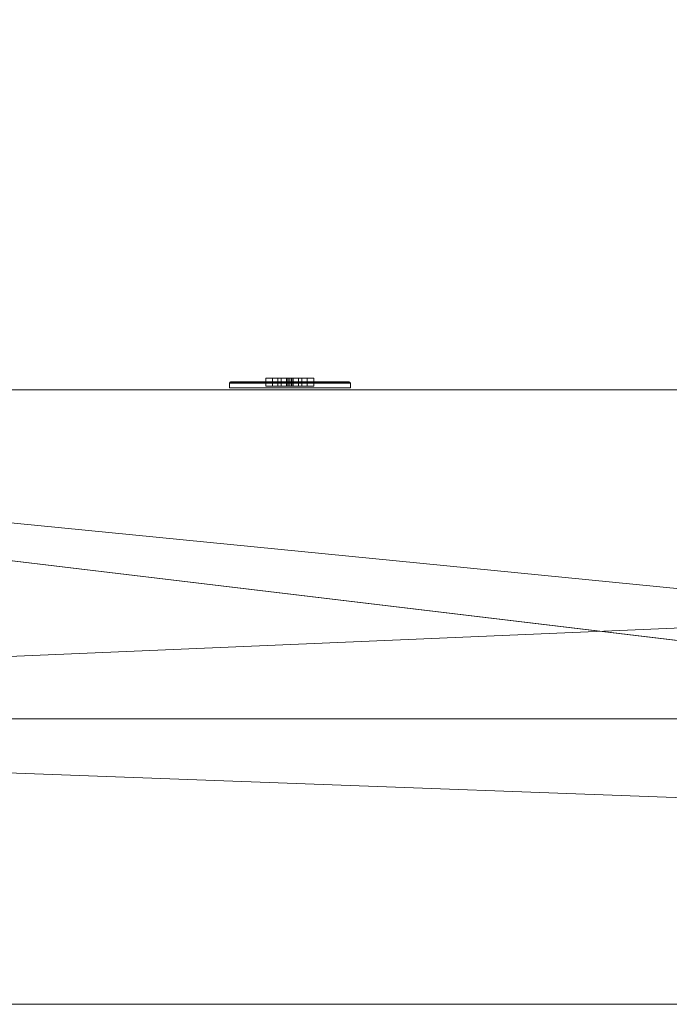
# Model space of a CAD drawing. Header units: inches. Extents: x -263 to 528, y -1 to 602.
# Tile 561 of 656: x 286 to 300, y 0 to 22. Entities that reach past the tile are written whole.
import ezdxf

# ---------------------------------------------------------------- set-up
doc = ezdxf.new("R2010")
doc.units = ezdxf.units.IN
doc.header["$MEASUREMENT"] = 0
for name, color, linetype in [('Twindo - Electrical', 7, 'Continuous'), ('Twindo - Slabs', 7, 'Continuous'), ('Twindo - Walls', 7, 'Continuous')]:
    doc.layers.add(name, color=color, linetype=linetype)

# ---------------------------------------------------------------- blocks, each defined once
blk = doc.blocks.new('Wall_50C620C0-3149-4E26-86EE-7931DDC7AA5A', base_point=(244.5, 14))
at = {"layer": 'Twindo - Walls', "lineweight": 0}
mesh = blk.add_polyface(dxfattribs=at)
corners = [(244.5, 0), (244.5, 0, -6), (428, 0, -6), (428, 0, 101), (252, 0, 101), (252, 0), (310.5, 0, 34), (310.5, 0, 78), (354.5, 0, 78), (354.5, 0, 34), (244.5, 6.5), (244.5, 6.5, -6), (428, 14, -6), (252, 6.5, -6), (252, 14, -6), (428, 14, 101), (252, 14, 101), (252, 6.5), (252, 14), (310.5, 14, 34), (310.5, 14, 78), (354.5, 14, 78), (354.5, 14, 34)]
mesh.append_faces([[corners[k] for k in face] for face in [(10, 11, 1, 0), (2, 12, 15, 3), (15, 16, 4, 3), (17, 10, 0, 5), (19, 20, 7, 6), (20, 21, 8, 7), (21, 22, 9, 8), (22, 19, 6, 9), (10, 17, 13, 11), (17, 18, 14, 13)]], dxfattribs={"color": 254})
mesh.append_faces([[corners[k] for k in face] for face in [(1, 5, 0), (12, 13, 14), (17, 16, 18)]], dxfattribs={"vtx0": -1, "color": 254})
mesh.append_faces([[corners[k] for k in face] for face in [(2, 5, 1), (2, 13, 12), (14, 19, 12), (12, 22, 15)]], dxfattribs={"vtx0": -1, "vtx1": -1, "color": 254})
mesh.append_faces([[corners[k] for k in face] for face in [(2, 9, 5), (14, 16, 19)]], dxfattribs={"vtx0": -1, "vtx1": -1, "vtx2": -1, "color": 254})
mesh.append_faces([[corners[k] for k in face] for face in [(7, 3, 4), (3, 8, 9), (6, 4, 5), (21, 16, 15), (16, 20, 19), (12, 19, 22)]], dxfattribs={"vtx0": -1, "vtx2": -1, "color": 254})
mesh.append_faces([[corners[k] for k in face] for face in [(7, 8, 3), (6, 7, 4), (9, 6, 5), (2, 3, 9), (2, 1, 13), (21, 20, 16), (22, 21, 15)]], dxfattribs={"vtx1": -1, "vtx2": -1, "color": 254})
mesh.append_faces([[corners[k] for k in face] for face in [(1, 11, 13)]], dxfattribs={"vtx2": -1, "color": 254})
mesh.append_faces([[corners[k] for k in face] for face in [(17, 5, 4, 16)]], dxfattribs={"vtx3": -1, "color": 254})
blk = doc.blocks.new('Slab_D0BD3B49-249D-4DA8-80D4-D821BCE50D6B', base_point=(-249.5, 387))
at = {"layer": 'Twindo - Slabs', "lineweight": 0}
mesh = blk.add_polyface(dxfattribs=at)
corners = [(-192, 387), (-249.5, 387), (-249.5, 387, -6), (-192, 387, -6), (-89.75, 579.5), (-249.5, 579.5), (-192, 134.5), (-132, 134.5), (-132, 124.5), (10, 124.5), (10, 13.75), (161.5, 13.75), (161.5, 6.5), (252, 6.5), (252, 14), (415.5, 14), (415.5, 322.5), (222.5, 322.5), (222.5, 357.5), (-4, 357.5), (-4, 413), (101.5, 413), (101.5, 553.5), (-89.75, 553.5), (-249.5, 579.5, -6), (-192, 134.5, -6), (-89.75, 579.5, -6), (-89.75, 553.5, -6), (101.5, 553.5, -6), (101.5, 413, -6), (-4, 413, -6), (-4, 357.5, -6), (222.5, 357.5, -6), (222.5, 322.5, -6), (415.5, 322.5, -6), (415.5, 14, -6), (252, 14, -6), (252, 6.5, -6), (161.5, 6.5, -6), (161.5, 13.75, -6), (10, 13.75, -6), (10, 124.5, -6), (-132, 124.5, -6), (-132, 134.5, -6)]
mesh.append_faces([[corners[k] for k in face] for face in [(0, 1, 2, 3), (1, 5, 24, 2), (6, 0, 3, 25), (5, 4, 26, 24), (7, 6, 25, 43), (8, 7, 43, 42), (9, 8, 42, 41), (10, 9, 41, 40), (11, 10, 40, 39), (12, 11, 39, 38), (13, 12, 38, 37), (14, 13, 37, 36), (15, 14, 36, 35), (16, 15, 35, 34), (17, 16, 34, 33), (18, 17, 33, 32), (19, 18, 32, 31), (20, 19, 31, 30), (21, 20, 30, 29), (22, 21, 29, 28), (23, 22, 28, 27), (4, 23, 27, 26)]], dxfattribs={"color": 254})
mesh.append_faces([[corners[k] for k in face] for face in [(22, 20, 21), (16, 14, 15)]], dxfattribs={"vtx0": -1, "color": 254})
mesh.append_faces([[corners[k] for k in face] for face in [(28, 30, 27), (34, 36, 33)]], dxfattribs={"vtx0": -1, "vtx1": -1, "color": 254})
mesh.append_faces([[corners[k] for k in face] for face in [(4, 0, 7), (19, 23, 8), (19, 9, 11), (43, 3, 26), (42, 27, 31), (39, 41, 31)]], dxfattribs={"vtx0": -1, "vtx1": -1, "vtx2": -1, "color": 254})
mesh.append_faces([[corners[k] for k in face] for face in [(23, 7, 8), (19, 8, 9), (17, 11, 12), (17, 12, 13), (17, 13, 14), (3, 24, 26), (43, 26, 27), (39, 31, 32), (39, 32, 33)]], dxfattribs={"vtx0": -1, "vtx2": -1, "color": 254})
mesh.append_faces([[corners[k] for k in face] for face in [(29, 30, 28), (35, 36, 34)]], dxfattribs={"vtx1": -1, "color": 254})
mesh.append_faces([[corners[k] for k in face] for face in [(4, 5, 0), (23, 4, 7), (19, 20, 23), (22, 23, 20), (18, 19, 11), (17, 18, 11), (16, 17, 14), (42, 43, 27), (30, 31, 27), (41, 42, 31), (38, 39, 33), (37, 38, 33), (36, 37, 33)]], dxfattribs={"vtx1": -1, "vtx2": -1, "color": 254})
mesh.append_faces([[corners[k] for k in face] for face in [(5, 1, 0), (0, 6, 7), (9, 10, 11), (3, 2, 24), (43, 25, 3), (39, 40, 41)]], dxfattribs={"vtx2": -1, "color": 254})
blk = doc.blocks.new('Slab_C16FED3F-F51D-4887-95C2-45D370958F54', base_point=(-255.75, 595))
at = {"layer": 'Twindo - Slabs', "lineweight": 0}
mesh = blk.add_polyface(dxfattribs=at)
corners = [(95.5, 568, 128), (95.5, 570, 128), (-75.75, 570, 128), (-75.75, 595, 128), (-255.75, 595, 128), (-255.75, 379, 128), (-198, 379, 128), (-198, 134.5, 128), (-136, 134.5, 128), (-136, 110.5, 128), (6.5, 110.5, 128), (6.5, 6.5, 128), (315.5, 6.5, 128), (315.5, 8, 128), (378.5, 8, 128), (378.5, 6.5, 128), (523, 6.5, 128), (523, 132.25, 128), (421.5, 132.25, 128), (421.5, 333, 128), (239, 333, 128), (239, 391.501, 128), (240, 391.501, 128), (240, 457, 128), (237, 457, 128), (237, 568, 128), (201, 127.5, 128), (201, 128.125, 128), (244.5, 128.125, 128), (244.5, 127.5, 128), (244.5, 15, 128), (161.5, 15, 128), (161.5, 146.5, 128), (200.935, 146.5, 128), (200.997, 146.5, 128), (200.997, 128.5, 128), (95.5, 568, 101), (95.5, 570, 101), (-75.75, 570, 101), (-75.75, 595, 101), (-255.75, 595, 101), (-255.75, 379, 101), (-198, 379, 101), (-198, 134.5, 101), (-136, 134.5, 101), (-136, 110.5, 101), (6.5, 110.5, 101), (6.5, 6.5, 101), (315.5, 6.5, 101), (315.5, 8, 101), (378.5, 8, 101), (378.5, 6.5, 101), (523, 6.5, 101), (523, 132.25, 101), (421.5, 132.25, 101), (421.5, 333, 101), (239, 333, 101), (239, 391.501, 101), (240, 391.501, 101), (240, 457, 101), (237, 457, 101), (237, 568, 101), (201, 127.5, 120), (201, 128, 120), (201, 128.125, 120), (244.5, 128.125, 120), (244.5, 128, 120), (244.5, 127.5, 120), (244.5, 127.5, 101), (244.5, 15, 101), (161.5, 15, 101), (161.5, 146.5, 101), (200.935, 146.5, 101), (200.997, 146.5, 101), (200.997, 128.5, 114.5), (201, 127.5, 101)]
mesh.append_faces([[corners[k] for k in face] for face in [(36, 37, 1, 0), (37, 38, 2, 1), (38, 39, 3, 2), (39, 40, 4, 3), (40, 41, 5, 4), (41, 42, 6, 5), (42, 43, 7, 6), (43, 44, 8, 7), (44, 45, 9, 8), (45, 46, 10, 9), (46, 47, 11, 10), (47, 48, 12, 11), (48, 49, 13, 12), (49, 50, 14, 13), (50, 51, 15, 14), (51, 52, 16, 15), (52, 53, 17, 16), (53, 54, 18, 17), (54, 55, 19, 18), (55, 56, 20, 19), (56, 57, 21, 20), (57, 58, 22, 21), (58, 59, 23, 22), (59, 60, 24, 23), (60, 61, 25, 24), (61, 36, 0, 25), (28, 27, 64, 65), (69, 70, 31, 30), (70, 71, 32, 31), (33, 32, 71, 72), (33, 72, 73, 34), (34, 73, 74, 35), (62, 67, 66, 63), (65, 64, 63, 66), (67, 62, 75, 68), (72, 74, 73)]], dxfattribs={"color": 254})
mesh.append_faces([[corners[k] for k in face] for face in [(23, 21, 22), (27, 63, 64), (29, 66, 67), (29, 69, 30), (75, 74, 72), (52, 54, 53)]], dxfattribs={"vtx0": -1, "color": 254})
mesh.append_faces([[corners[k] for k in face] for face in [(16, 18, 15), (59, 57, 60)]], dxfattribs={"vtx0": -1, "vtx1": -1, "color": 254})
mesh.append_faces([[corners[k] for k in face] for face in [(3, 6, 8), (31, 0, 11), (0, 32, 34), (24, 34, 27), (20, 24, 27), (28, 30, 12), (20, 28, 13), (75, 26, 74), (44, 42, 39), (47, 36, 70), (75, 60, 56), (49, 68, 56)]], dxfattribs={"vtx0": -1, "vtx1": -1, "vtx2": -1, "color": 254})
mesh.append_faces([[corners[k] for k in face] for face in [(2, 8, 9), (2, 9, 10), (0, 10, 11), (20, 27, 28), (30, 11, 12), (28, 12, 13), (20, 13, 14), (18, 14, 15), (42, 40, 39), (44, 39, 38), (46, 38, 37), (46, 37, 36), (72, 36, 61), (75, 61, 60), (47, 70, 69), (49, 69, 68), (50, 56, 55), (50, 55, 54)]], dxfattribs={"vtx0": -1, "vtx2": -1, "color": 254})
mesh.append_faces([[corners[k] for k in face] for face in [(17, 18, 16), (58, 57, 59)]], dxfattribs={"vtx1": -1, "color": 254})
mesh.append_faces([[corners[k] for k in face] for face in [(3, 4, 6), (2, 3, 8), (1, 2, 10), (0, 1, 10), (31, 32, 0), (25, 0, 34), (24, 25, 34), (20, 21, 24), (23, 24, 21), (30, 31, 11), (19, 20, 14), (18, 19, 14), (45, 44, 38), (46, 45, 38), (47, 46, 36), (71, 70, 36), (72, 71, 36), (75, 72, 61), (57, 56, 60), (68, 75, 56), (48, 47, 69), (49, 48, 69), (50, 49, 56), (51, 50, 54), (52, 51, 54)]], dxfattribs={"vtx1": -1, "vtx2": -1, "color": 254})
mesh.append_faces([[corners[k] for k in face] for face in [(4, 5, 6), (6, 7, 8), (26, 35, 74), (42, 41, 40), (44, 43, 42)]], dxfattribs={"vtx2": -1, "color": 254})
mesh.append_faces([[corners[k] for k in face] for face in [(27, 26, 62, 63), (29, 28, 65, 66), (29, 67, 68, 69)]], dxfattribs={"vtx3": -1, "color": 254})
blk = doc.blocks.new('Object_375369EC-45DA-4AE8-ADD8-1BE78E962842')
at = {"layer": 'Twindo - Electrical', "lineweight": 0}
mesh = blk.add_polyface(dxfattribs=at)
corners = [(293.094, 14.182, 11.672), (290.406, 14.182, 11.672), (290.406, 14.182, 16.328), (293.094, 14.182, 16.328), (291.356, 14.182, 12.819), (292.144, 14.182, 12.819), (292.294, 14.182, 13.291), (292.144, 14.182, 13.764), (291.356, 14.182, 13.764), (291.206, 14.182, 13.291), (292.144, 14.182, 15.181), (291.356, 14.182, 15.181), (291.206, 14.182, 14.709), (291.356, 14.182, 14.236), (292.144, 14.182, 14.236), (292.294, 14.182, 14.709), (293.102, 14.181, 11.663), (290.398, 14.181, 11.663), (290.398, 14.181, 16.337), (293.102, 14.181, 16.337), (291.356, 14.079, 12.819), (292.144, 14.079, 12.819), (292.294, 14.079, 13.291), (292.144, 14.079, 13.764), (291.356, 14.079, 13.764), (291.206, 14.079, 13.291), (292.144, 14.079, 15.181), (291.356, 14.079, 15.181), (291.206, 14.079, 14.709), (291.356, 14.079, 14.236), (292.144, 14.079, 14.236), (292.294, 14.079, 14.709), (293.118, 14.172, 11.648), (290.382, 14.172, 11.648), (290.382, 14.172, 16.352), (293.118, 14.172, 16.352), (293.127, 14.156, 11.639), (290.373, 14.156, 11.639), (290.373, 14.156, 16.361), (293.127, 14.156, 16.361), (293.128, 14.148, 11.638), (290.372, 14.148, 11.638), (290.372, 14.148, 16.362), (293.128, 14.148, 16.362), (293.128, 14.044, 11.638), (290.372, 14.044, 11.638), (290.372, 14.044, 16.362), (293.128, 14.044, 16.362)]
mesh.append_faces([[corners[k] for k in face] for face in [(1, 0, 16, 17), (2, 1, 17, 18), (3, 2, 18, 19), (0, 3, 19, 16), (4, 20, 21, 5), (5, 21, 22, 6), (6, 22, 23, 7), (7, 23, 24, 8), (8, 24, 25, 9), (9, 25, 20, 4), (11, 10, 26, 27), (12, 11, 27, 28), (13, 12, 28, 29), (14, 13, 29, 30), (15, 14, 30, 31), (10, 15, 31, 26), (17, 16, 32, 33), (18, 17, 33, 34), (19, 18, 34, 35), (16, 19, 35, 32), (33, 32, 36, 37), (34, 33, 37, 38), (35, 34, 38, 39), (32, 35, 39, 36), (37, 36, 40, 41), (38, 37, 41, 42), (39, 38, 42, 43), (36, 39, 43, 40), (41, 40, 44, 45), (42, 41, 45, 46), (43, 42, 46, 47), (40, 43, 47, 44), (46, 45, 44, 47)]], dxfattribs={"color": 7})
mesh.append_faces([[corners[k] for k in face] for face in [(22, 25, 24, 23), (28, 31, 30, 29)]], dxfattribs={"vtx0": -1, "color": 7})
mesh.append_faces([[corners[k] for k in face] for face in [(1, 4, 0), (0, 6, 3)]], dxfattribs={"vtx0": -1, "vtx1": -1, "color": 7})
mesh.append_faces([[corners[k] for k in face] for face in [(2, 13, 8), (7, 14, 3)]], dxfattribs={"vtx0": -1, "vtx1": -1, "vtx2": -1, "color": 7})
mesh.append_faces([[corners[k] for k in face] for face in [(10, 2, 3), (2, 11, 12), (2, 12, 13), (7, 13, 14), (2, 8, 9), (1, 9, 4), (0, 4, 5), (0, 5, 6)]], dxfattribs={"vtx0": -1, "vtx2": -1, "color": 7})
mesh.append_faces([[corners[k] for k in face] for face in [(10, 11, 2), (15, 10, 3), (14, 15, 3), (7, 8, 13), (6, 7, 3), (1, 2, 9)]], dxfattribs={"vtx1": -1, "vtx2": -1, "color": 7})
mesh.append_faces([[corners[k] for k in face] for face in [(22, 21, 20, 25), (28, 27, 26, 31)]], dxfattribs={"vtx3": -1, "color": 7})
mesh = blk.add_polyface(dxfattribs=at)
corners = [(291.356, 14.079, 12.819), (291.206, 14.079, 13.291), (291.206, 14.261, 13.291), (291.356, 14.261, 12.819), (291.356, 14.079, 13.764), (291.356, 14.261, 13.764), (292.144, 14.079, 13.764), (292.144, 14.261, 13.764), (292.294, 14.079, 13.291), (292.294, 14.261, 13.291), (292.144, 14.079, 12.819), (292.144, 14.261, 12.819), (291.947, 14.079, 13.291), (292.026, 14.079, 13.291), (292.026, 14.261, 13.291), (291.947, 14.261, 13.291), (292.026, 14.079, 13.528), (292.026, 14.261, 13.528), (291.947, 14.079, 13.528), (291.947, 14.261, 13.528), (291.553, 14.079, 13.291), (291.553, 14.079, 13.528), (291.553, 14.261, 13.528), (291.553, 14.261, 13.291), (291.474, 14.079, 13.528), (291.474, 14.261, 13.528), (291.474, 14.079, 13.291), (291.474, 14.261, 13.291), (291.829, 14.079, 12.898), (291.829, 14.079, 12.976), (291.829, 14.261, 12.976), (291.829, 14.261, 12.898), (291.818, 14.079, 13.016), (291.818, 14.261, 13.016), (291.789, 14.079, 13.045), (291.789, 14.261, 13.045), (291.75, 14.079, 13.055), (291.75, 14.261, 13.055), (291.711, 14.079, 13.045), (291.711, 14.261, 13.045), (291.682, 14.079, 13.016), (291.682, 14.261, 13.016), (291.671, 14.079, 12.976), (291.671, 14.261, 12.976), (291.671, 14.079, 12.898), (291.671, 14.261, 12.898)]
mesh.append_faces([[corners[k] for k in face] for face in [(0, 1, 2, 3), (1, 4, 5, 2), (4, 6, 7, 5), (6, 8, 9, 7), (8, 10, 11, 9), (10, 0, 3, 11), (12, 13, 14, 15), (13, 16, 17, 14), (16, 18, 19, 17), (18, 12, 15, 19), (20, 21, 22, 23), (21, 24, 25, 22), (24, 26, 27, 25), (26, 20, 23, 27), (28, 29, 30, 31), (29, 32, 33, 30), (32, 34, 35, 33), (34, 36, 37, 35), (36, 38, 39, 37), (38, 40, 41, 39), (40, 42, 43, 41), (42, 44, 45, 43), (44, 28, 31, 45)]], dxfattribs={"color": 7})
mesh.append_faces([[corners[k] for k in face] for face in [(10, 28, 0), (0, 44, 1), (3, 45, 11), (11, 31, 9)]], dxfattribs={"vtx0": -1, "vtx1": -1, "color": 7})
mesh.append_faces([[corners[k] for k in face] for face in [(24, 18, 4), (8, 1, 36), (17, 22, 7), (2, 9, 37)]], dxfattribs={"vtx0": -1, "vtx1": -1, "vtx2": -1, "color": 7})
mesh.append_faces([[corners[k] for k in face] for face in [(18, 6, 4), (8, 16, 13), (12, 21, 20), (26, 4, 1), (8, 36, 34), (8, 34, 32), (8, 32, 29), (8, 29, 28), (0, 28, 44), (22, 5, 7), (2, 25, 27), (23, 19, 15), (14, 7, 9), (2, 37, 39), (2, 39, 41), (2, 41, 43), (2, 43, 45), (11, 45, 31)]], dxfattribs={"vtx0": -1, "vtx2": -1, "color": 7})
mesh.append_faces([[corners[k] for k in face] for face in [(18, 16, 6), (8, 6, 16), (12, 18, 21), (26, 24, 4), (38, 36, 1), (40, 38, 1), (42, 40, 1), (44, 42, 1), (10, 8, 28), (22, 25, 5), (2, 5, 25), (23, 22, 19), (14, 17, 7), (35, 37, 9), (33, 35, 9), (30, 33, 9), (31, 30, 9), (3, 2, 45)]], dxfattribs={"vtx1": -1, "vtx2": -1, "color": 7})
mesh = blk.add_polyface(dxfattribs=at)
corners = [(291.356, 14.079, 14.236), (291.206, 14.079, 14.709), (291.206, 14.261, 14.709), (291.356, 14.261, 14.236), (291.356, 14.079, 15.181), (291.356, 14.261, 15.181), (292.144, 14.079, 15.181), (292.144, 14.261, 15.181), (292.294, 14.079, 14.709), (292.294, 14.261, 14.709), (292.144, 14.079, 14.236), (292.144, 14.261, 14.236), (291.947, 14.079, 14.709), (292.026, 14.079, 14.709), (292.026, 14.261, 14.709), (291.947, 14.261, 14.709), (292.026, 14.079, 14.945), (292.026, 14.261, 14.945), (291.947, 14.079, 14.945), (291.947, 14.261, 14.945), (291.553, 14.079, 14.709), (291.553, 14.079, 14.945), (291.553, 14.261, 14.945), (291.553, 14.261, 14.709), (291.474, 14.079, 14.945), (291.474, 14.261, 14.945), (291.474, 14.079, 14.709), (291.474, 14.261, 14.709), (291.829, 14.079, 14.315), (291.829, 14.079, 14.394), (291.829, 14.261, 14.394), (291.829, 14.261, 14.315), (291.818, 14.079, 14.433), (291.818, 14.261, 14.433), (291.789, 14.079, 14.462), (291.789, 14.261, 14.462), (291.75, 14.079, 14.472), (291.75, 14.261, 14.472), (291.711, 14.079, 14.462), (291.711, 14.261, 14.462), (291.682, 14.079, 14.433), (291.682, 14.261, 14.433), (291.671, 14.079, 14.394), (291.671, 14.261, 14.394), (291.671, 14.079, 14.315), (291.671, 14.261, 14.315)]
mesh.append_faces([[corners[k] for k in face] for face in [(0, 1, 2, 3), (1, 4, 5, 2), (4, 6, 7, 5), (6, 8, 9, 7), (8, 10, 11, 9), (10, 0, 3, 11), (12, 13, 14, 15), (13, 16, 17, 14), (16, 18, 19, 17), (18, 12, 15, 19), (20, 21, 22, 23), (21, 24, 25, 22), (24, 26, 27, 25), (26, 20, 23, 27), (28, 29, 30, 31), (29, 32, 33, 30), (32, 34, 35, 33), (34, 36, 37, 35), (36, 38, 39, 37), (38, 40, 41, 39), (40, 42, 43, 41), (42, 44, 45, 43), (44, 28, 31, 45)]], dxfattribs={"color": 7})
mesh.append_faces([[corners[k] for k in face] for face in [(10, 28, 0), (0, 44, 1), (3, 45, 11), (11, 31, 9)]], dxfattribs={"vtx0": -1, "vtx1": -1, "color": 7})
mesh.append_faces([[corners[k] for k in face] for face in [(24, 18, 4), (8, 1, 36), (17, 22, 7), (2, 9, 37)]], dxfattribs={"vtx0": -1, "vtx1": -1, "vtx2": -1, "color": 7})
mesh.append_faces([[corners[k] for k in face] for face in [(18, 6, 4), (8, 16, 13), (12, 21, 20), (26, 4, 1), (8, 36, 34), (8, 34, 32), (8, 32, 29), (8, 29, 28), (0, 28, 44), (22, 5, 7), (2, 25, 27), (23, 19, 15), (14, 7, 9), (2, 37, 39), (2, 39, 41), (2, 41, 43), (2, 43, 45), (11, 45, 31)]], dxfattribs={"vtx0": -1, "vtx2": -1, "color": 7})
mesh.append_faces([[corners[k] for k in face] for face in [(18, 16, 6), (8, 6, 16), (12, 18, 21), (26, 24, 4), (38, 36, 1), (40, 38, 1), (42, 40, 1), (44, 42, 1), (10, 8, 28), (22, 25, 5), (2, 5, 25), (23, 22, 19), (14, 17, 7), (35, 37, 9), (33, 35, 9), (30, 33, 9), (31, 30, 9), (3, 2, 45)]], dxfattribs={"vtx1": -1, "vtx2": -1, "color": 7})
blk = doc.blocks.new('Wall_FD706973-FB3B-4912-897B-AE8D1B08EEDC', base_point=(315.5, 6.5))
at = {"layer": 'Twindo - Walls', "lineweight": 0}
mesh = blk.add_polyface(dxfattribs=at)
corners = [(244.5, 6.5, 101), (244.5, 6.5, 128), (251, 6.5, 128), (251, 6.5, 248), (244.5, 6.5, 248), (244.5, 6.5, 254), (315.5, 6.5, 254), (315.5, 6.5, 248), (315.5, 6.5, 128), (315.5, 6.5, 101), (244.5, 0, 101), (244.5, 0, 128), (251, 0, 128), (251, 0, 248), (244.5, 0, 248), (244.5, 0, 254), (315.5, 0, 254), (315.5, 0, 248), (315.5, 0, 128), (315.5, 0, 101)]
mesh.append_faces([[corners[k] for k in face] for face in [(10, 11, 1, 0), (12, 2, 1, 11), (13, 3, 2, 12), (14, 4, 3, 13), (5, 4, 14, 15), (5, 15, 16, 6), (10, 0, 9, 19)]], dxfattribs={"color": 254})
mesh.append_faces([[corners[k] for k in face] for face in [(9, 17, 18, 19), (10, 12, 11)]], dxfattribs={"vtx0": -1, "color": 254})
mesh.append_faces([[corners[k] for k in face] for face in [(0, 2, 9), (19, 12, 10)]], dxfattribs={"vtx0": -1, "vtx1": -1, "color": 254})
mesh.append_faces([[corners[k] for k in face] for face in [(9, 2, 6), (19, 16, 12)]], dxfattribs={"vtx0": -1, "vtx1": -1, "vtx2": -1, "color": 254})
mesh.append_faces([[corners[k] for k in face] for face in [(3, 5, 6), (16, 14, 13), (16, 13, 12)]], dxfattribs={"vtx0": -1, "vtx2": -1, "color": 254})
mesh.append_faces([[corners[k] for k in face] for face in [(9, 6, 16, 17)]], dxfattribs={"vtx0": -1, "vtx3": -1, "color": 254})
mesh.append_faces([[corners[k] for k in face] for face in [(2, 3, 6)]], dxfattribs={"vtx1": -1, "vtx2": -1, "color": 254})
mesh.append_faces([[corners[k] for k in face] for face in [(3, 4, 5), (0, 1, 2), (16, 15, 14)]], dxfattribs={"vtx2": -1, "color": 254})
mesh.append_faces([[corners[k] for k in face] for face in [(9, 8, 7, 6)]], dxfattribs={"vtx3": -1, "color": 254})
blk = doc.blocks.new('Slab_A3746481-2909-4108-A365-6002FE2AB3C6', base_point=(95.5, 568))
at = {"layer": 'Twindo - Slabs', "lineweight": 0}
mesh = blk.add_polyface(dxfattribs=at)
corners = [(95.5, 568, 254), (95.5, 568, 248), (95.5, 395.501, 248), (95.5, 395.501, 254), (237, 568, 254), (237, 568, 248), (237, 457, 248), (240, 457, 248), (240, 391.501, 248), (239, 391.501, 248), (239, 192.5, 248), (421.5, 192.5, 248), (421.5, 132.25, 248), (523, 132.25, 248), (523, 6.5, 248), (378.5, 6.5, 248), (378.5, 8, 248), (315.5, 8, 248), (315.5, 6.5, 248), (150.5, 6.5, 248), (150.5, 197, 248), (155, 197, 248), (155, 397.501, 248), (113, 397.501, 248), (113, 395.501, 248), (201, 383.001, 248), (170, 383.001, 248), (170, 205.5, 248), (201, 205.5, 248), (378.6, 174.5, 248), (261.6, 174.5, 248), (261.6, 108.5, 248), (342.106, 108.5, 248), (378.6, 144.994, 248), (113, 395.501, 254), (113, 397.501, 254), (155, 397.501, 254), (155, 197, 254), (150.5, 197, 254), (150.5, 6.5, 254), (315.5, 6.5, 254), (315.5, 8, 254), (378.5, 8, 254), (378.5, 6.5, 254), (523, 6.5, 254), (523, 132.25, 254), (421.5, 132.25, 254), (421.5, 192.5, 254), (239, 192.5, 254), (239, 391.501, 254), (240, 391.501, 254), (240, 457, 254), (237, 457, 254), (170, 205.5, 254), (170, 383.001, 254), (201, 383.001, 254), (201, 205.5, 254), (261.6, 108.5, 254), (261.6, 174.5, 254), (378.6, 174.5, 254), (378.6, 144.994, 254), (342.106, 108.5, 254)]
mesh.append_faces([[corners[k] for k in face] for face in [(0, 1, 2, 3), (4, 5, 1, 0), (3, 2, 24, 34), (52, 6, 5, 4), (51, 7, 6, 52), (50, 8, 7, 51), (49, 9, 8, 50), (48, 10, 9, 49), (47, 11, 10, 48), (46, 12, 11, 47), (45, 13, 12, 46), (44, 14, 13, 45), (43, 15, 14, 44), (42, 16, 15, 43), (41, 17, 16, 42), (40, 18, 17, 41), (39, 19, 18, 40), (38, 20, 19, 39), (37, 21, 20, 38), (36, 22, 21, 37), (35, 23, 22, 36), (34, 24, 23, 35), (54, 26, 25, 55), (53, 27, 26, 54), (56, 28, 27, 53), (55, 25, 28, 56), (58, 30, 29, 59), (57, 31, 30, 58), (61, 32, 31, 57), (60, 33, 32, 61), (59, 29, 33, 60)]], dxfattribs={"color": 254})
mesh.append_faces([[corners[k] for k in face] for face in [(14, 12, 13), (51, 49, 50)]], dxfattribs={"vtx0": -1, "color": 254})
mesh.append_faces([[corners[k] for k in face] for face in [(7, 9, 6), (44, 46, 43)]], dxfattribs={"vtx0": -1, "vtx1": -1, "color": 254})
mesh.append_faces([[corners[k] for k in face] for face in [(19, 21, 27), (26, 22, 1), (28, 6, 10), (19, 28, 10), (19, 10, 31), (15, 33, 12), (0, 36, 54), (53, 37, 39), (48, 52, 56), (48, 56, 39), (57, 48, 39), (46, 60, 43)]], dxfattribs={"vtx0": -1, "vtx1": -1, "vtx2": -1, "color": 254})
mesh.append_faces([[corners[k] for k in face] for face in [(23, 2, 1), (26, 21, 22), (19, 27, 28), (25, 1, 5), (28, 5, 6), (17, 31, 32), (16, 32, 33), (29, 10, 11), (33, 11, 12), (0, 34, 35), (0, 35, 36), (53, 36, 37), (0, 54, 55), (52, 55, 56), (57, 39, 40), (57, 40, 41), (61, 41, 42), (48, 58, 59), (60, 42, 43), (46, 59, 60)]], dxfattribs={"vtx0": -1, "vtx2": -1, "color": 254})
mesh.append_faces([[corners[k] for k in face] for face in [(8, 9, 7), (45, 46, 44)]], dxfattribs={"vtx1": -1, "color": 254})
mesh.append_faces([[corners[k] for k in face] for face in [(22, 23, 1), (26, 27, 21), (25, 26, 1), (28, 25, 5), (9, 10, 6), (30, 31, 10), (18, 19, 31), (17, 18, 31), (16, 17, 32), (15, 16, 33), (29, 30, 10), (33, 29, 11), (14, 15, 12), (53, 54, 36), (56, 53, 39), (4, 0, 55), (52, 4, 55), (48, 49, 52), (51, 52, 49), (57, 58, 48), (61, 57, 41), (60, 61, 42), (47, 48, 59), (46, 47, 59)]], dxfattribs={"vtx1": -1, "vtx2": -1, "color": 254})
mesh.append_faces([[corners[k] for k in face] for face in [(23, 24, 2), (19, 20, 21), (0, 3, 34), (37, 38, 39)]], dxfattribs={"vtx2": -1, "color": 254})

msp = doc.modelspace()

# ---------------------------------------------------------------- block references
at = {"layer": 'Twindo - Electrical', "color": 36, "linetype": 'Continuous', "lineweight": 18, "true_color": 0x783c00}
msp.add_blockref('Object_375369EC-45DA-4AE8-ADD8-1BE78E962842', (0, 0), dxfattribs=at)
at = {"layer": 'Twindo - Slabs', "color": 251, "linetype": 'Continuous', "lineweight": 18, "true_color": 0x4a4a4a}
for name, p in [('Slab_C16FED3F-F51D-4887-95C2-45D370958F54', (-255.75, 595)), ('Slab_D0BD3B49-249D-4DA8-80D4-D821BCE50D6B', (-249.5, 387)), ('Slab_A3746481-2909-4108-A365-6002FE2AB3C6', (95.5, 568))]:
    msp.add_blockref(name, p, dxfattribs=at)
at = {"layer": 'Twindo - Walls', "color": 7, "lineweight": 35}
for name, p in [('Wall_50C620C0-3149-4E26-86EE-7931DDC7AA5A', (244.5, 14)), ('Wall_FD706973-FB3B-4912-897B-AE8D1B08EEDC', (315.5, 6.5))]:
    msp.add_blockref(name, p, dxfattribs=at)

doc.saveas('drawing.dxf')
